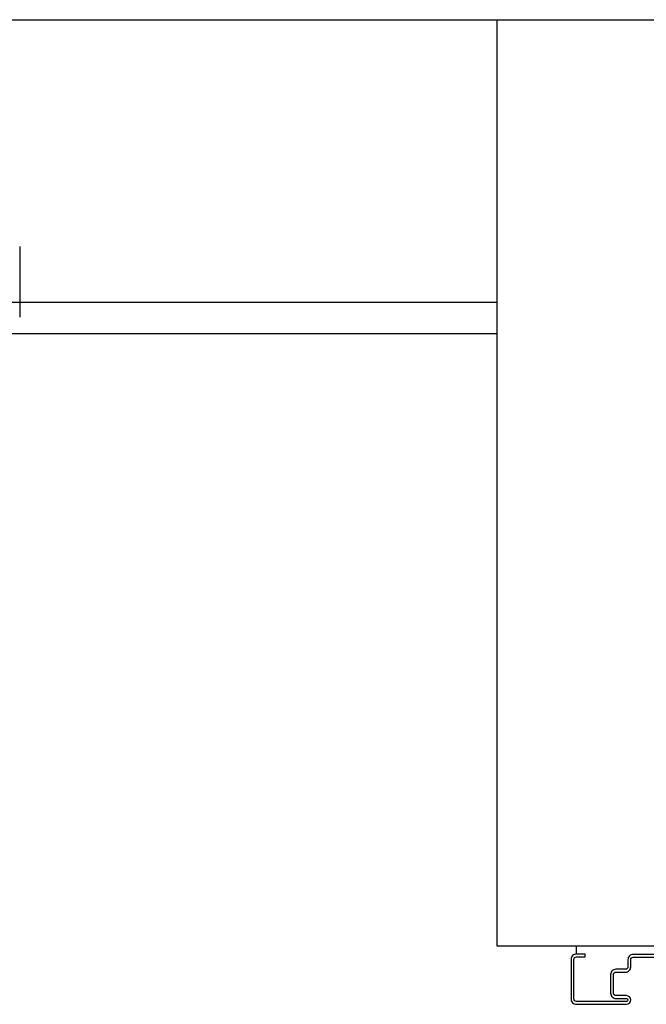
# Model space of a CAD drawing. Header units: millimetres. Extents: x 28600 to 181045, y -399112 to -163690.
# Tile 284 of 482: x 73086 to 73126, y -197946 to -197884. Entities that reach past the tile are written whole.
import ezdxf

# ---------------------------------------------------------------- set-up
doc = ezdxf.new("R2010")
doc.units = ezdxf.units.MM
doc.layers.get('0').update_dxf_attribs({"color": 8})
for name, color, linetype in [('!! 0_ Istn-sciany', 8, 'Continuous'), ('!! 2 ZABUDOWA GK-MDF', 8, 'Continuous'), ('!! 2_Drzwi - nowe remont', 8, 'Continuous')]:
    doc.layers.add(name, color=color, linetype=linetype)
doc.layers.add('!!_@ wypos sanit nd', color=8, linetype='Continuous', plot=False)

# ---------------------------------------------------------------- blocks, each defined once
blk = doc.blocks.new('drzwi 90- sc 12')
blk.add_line((-13715.77, 20301.962), (-13716.27, 20301.962))
at = {"lineweight": 30}
blk.add_lwpolyline([(-13716.27, 20308.924), (-13716.27, 20296.924)], dxfattribs=at)
at = {"ltscale": 0.2}
blk.add_lwpolyline([(-13715.75, 20307.761), (-13715.75, 20305.582, 0.414214), (-13715.41, 20305.242), (-13714.96, 20305.242, -0.414214), (-13714.8, 20305.082), (-13714.8, 20304.482, 0.414214), (-13714.46, 20304.142), (-13713.28, 20304.142, 0.414214), (-13712.94, 20304.482), (-13712.94, 20305.147, -1), (-13712.75, 20305.147), (-13712.75, 20301.962, -0.414214), (-13712.91, 20301.802), (-13715.43, 20301.802, -0.414214), (-13715.59, 20301.962), (-13715.59, 20302.522), (-13715.77, 20302.522), (-13715.77, 20301.962, 0.414214), (-13715.43, 20301.622), (-13712.91, 20301.622, 0.414214), (-13712.57, 20301.962), (-13712.57, 20305.147, 1), (-13713.12, 20305.147), (-13713.12, 20304.482, -0.414214), (-13713.28, 20304.322), (-13714.46, 20304.322, -0.414214), (-13714.62, 20304.482), (-13714.62, 20305.082, 0.414214), (-13714.96, 20305.422), (-13715.41, 20305.422, -0.414214), (-13715.57, 20305.582), (-13715.57, 20307.635)], format="xyb", dxfattribs=at)
blk = doc.blocks.new('A$Cff2eaf8b')
blk.add_lwpolyline([(0.20099, -0.02671), (0.20099, -0.0717)])

msp = doc.modelspace()

# ---------------------------------------------------------------- linework, layer by layer
at = {"layer": '!! 0_ Istn-sciany'}
for points in [[(73015.42327, -197883.5883), (73252.42327, -197883.5883)], [(73116.42327, -197942.5883), (73116.42327, -197883.5883)]]:
    msp.add_lwpolyline(points, dxfattribs=at)
at = {"layer": '!! 2 ZABUDOWA GK-MDF'}
for points in [[(73116.42327, -197901.5883), (73015.42327, -197901.5883)], [(73116.42327, -197903.5883), (73015.42327, -197903.5883)]]:
    msp.add_lwpolyline(points, dxfattribs=at)

# ---------------------------------------------------------------- block references
at = {"layer": '!! 2_Drzwi - nowe remont', "rotation": 269.9999999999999}
msp.add_blockref('drzwi 90- sc 12', (52819.49893, -211658.85801), dxfattribs=at)
at = {"layer": '!!_@ wypos sanit nd', "xscale": 100, "yscale": 100, "zscale": 100}
msp.add_blockref('A$Cff2eaf8b', (73065.92327, -197895.3703), dxfattribs=at)

doc.saveas('drawing.dxf')
